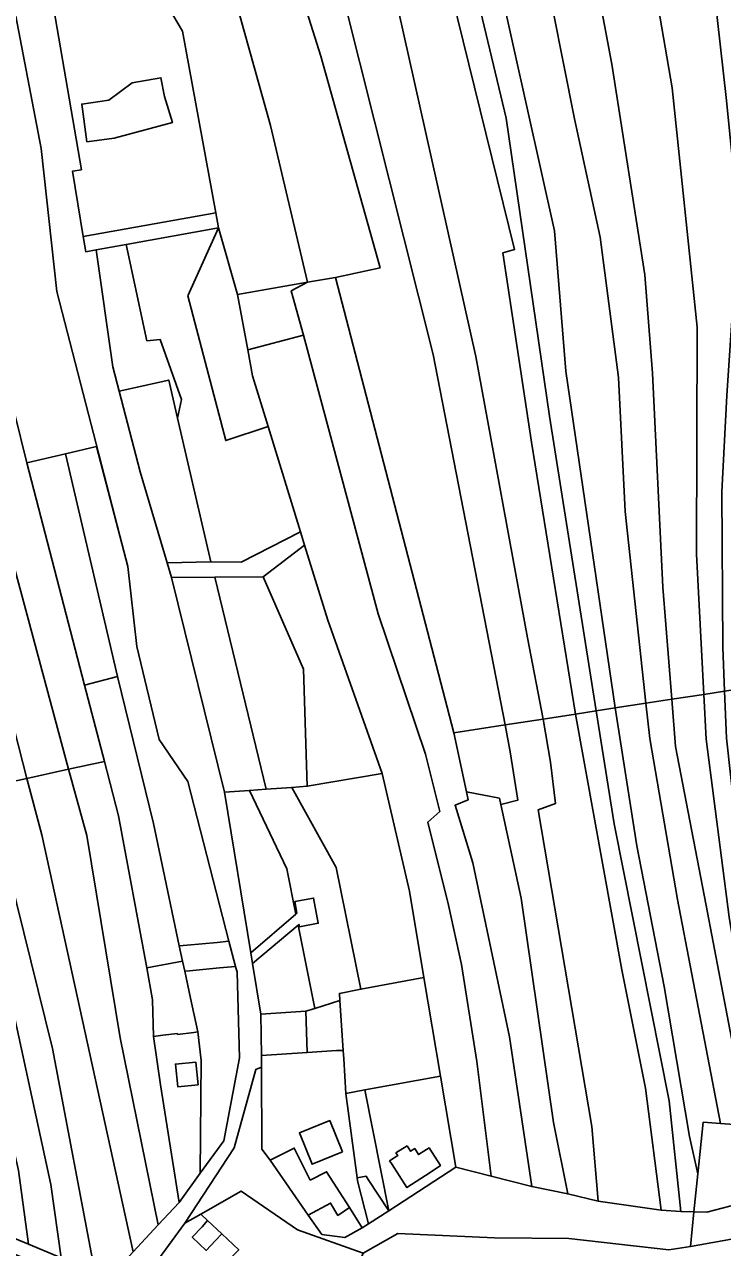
# Model space of a CAD drawing. Extents: x -502026 to -497664, y -1143484 to -1138019.
# Drawn here: x -498338.7 to -498120.6, y -1139931.4 to -1139549.3 of the extents above; entities that cross this region are included whole.
import ezdxf

# ---------------------------------------------------------------- set-up
doc = ezdxf.new("R2010")
doc.units = 0
for name, color, linetype in [('25', 7, 'Continuous'), ('31', 7, 'Continuous'), ('37', 7, 'Continuous'), ('55', 7, 'Continuous'), ('7', 7, 'Continuous')]:
    doc.layers.add(name, color=color, linetype=linetype)

msp = doc.modelspace()

# ---------------------------------------------------------------- linework, layer by layer
at = {"layer": '25'}
for points in [[(-498278.09, -1139612.82), (-498306.88, -1139618), (-498316.27, -1139619.69), (-498319.56, -1139620.28), (-498320.35, -1139615.55), (-498278.96, -1139608.1)], [(-498309.68, -1139752.95), (-498319.93, -1139755.66), (-498337.99, -1139686.22), (-498325.86, -1139683.37)], [(-498306.42, -1139718.66), (-498303.57, -1139743.66), (-498296.64, -1139772.7), (-498287.65, -1139785.75), (-498274.81, -1139835.71), (-498278.54, -1139836.06), (-498287.92, -1139836.93), (-498290.32, -1139837.16), (-498298.39, -1139798.88), (-498309.68, -1139752.95), (-498325.86, -1139683.37), (-498316.24, -1139681.1)], [(-498290.32, -1139837.16), (-498289.29, -1139841.96), (-498300.52, -1139843.96), (-498309.32, -1139796.49), (-498313.73, -1139779.52), (-498319.93, -1139755.66), (-498309.68, -1139752.95), (-498298.39, -1139798.88)], [(-498233.6, -1139850.71), (-498240.31, -1139851.98), (-498240.17, -1139854.15), (-498247.98, -1139856.65), (-498253.2, -1139830.62), (-498252.96, -1139830.42), (-498252.82, -1139831.15), (-498246.92, -1139830.05), (-498248.39, -1139822.19), (-498254.29, -1139823.29), (-498253.61, -1139826.94), (-498253.89, -1139827.18), (-498256.71, -1139813.1), (-498268.42, -1139788.58), (-498263.23, -1139788.21), (-498255.21, -1139787.64), (-498241.28, -1139812.62)], [(-498253.2, -1139830.62), (-498267.45, -1139842.69), (-498267.99, -1139839.29), (-498253.89, -1139827.18), (-498253.61, -1139826.94), (-498254.29, -1139823.29), (-498248.39, -1139822.19), (-498246.92, -1139830.05), (-498252.82, -1139831.15), (-498252.96, -1139830.42)], [(-498208.72, -1139877.85), (-498232.33, -1139882.15), (-498238.26, -1139883.23), (-498238.97, -1139872.41), (-498239.14, -1139869.79), (-498240.17, -1139854.15), (-498240.31, -1139851.98), (-498233.6, -1139850.71), (-498213.91, -1139846.99)], [(-498239.14, -1139869.79), (-498241.25, -1139869.82), (-498250.38, -1139870.44), (-498250.81, -1139857.55), (-498247.98, -1139856.65), (-498240.17, -1139854.15)], [(-498250.38, -1139870.44), (-498264.7, -1139871.4), (-498264.86, -1139858.44), (-498250.81, -1139857.55)], [(-498283.8, -1139908.18), (-498290.42, -1139917.3), (-498296.18, -1139880.58), (-498298.41, -1139865.46), (-498295.43, -1139865.08), (-498290.92, -1139864.51), (-498290.88, -1139864.81), (-498285.78, -1139864.17), (-498284.56, -1139864.02), (-498283.45, -1139872.97)], [(-498238.26, -1139883.23), (-498234.74, -1139909.56), (-498234.62, -1139910.58), (-498231.27, -1139923.92), (-498233.17, -1139925.19), (-498237.19, -1139918.9), (-498244.32, -1139907.72), (-498249.4, -1139910.28), (-498254.44, -1139900.31), (-498261.96, -1139904.11), (-498264.53, -1139900.65), (-498264.68, -1139875), (-498264.7, -1139871.4), (-498250.38, -1139870.44), (-498241.25, -1139869.82), (-498239.14, -1139869.79), (-498238.97, -1139872.41)], [(-498284.41, -1139880.5), (-498285.17, -1139873.42), (-498291.56, -1139874.08), (-498290.8, -1139881.13)], [(-498203.94, -1139906.24), (-498224.9, -1139919.93), (-498232.33, -1139882.15), (-498208.72, -1139877.85)], [(-498224.9, -1139919.93), (-498231.31, -1139910.15), (-498231.96, -1139909.03), (-498234.74, -1139909.56), (-498238.26, -1139883.23), (-498232.33, -1139882.15)], [(-498239.36, -1139901.49), (-498243.32, -1139891.69), (-498252.81, -1139895.57), (-498248.87, -1139905.35)], [(-498219.16, -1139899.59), (-498222.64, -1139901.82), (-498222.09, -1139902.67), (-498224.63, -1139904.3), (-498224.09, -1139905.15), (-498219.21, -1139912.67), (-498211.96, -1139907.96), (-498208.74, -1139905.76), (-498212.33, -1139900.23), (-498215.58, -1139902.36), (-498216.8, -1139900.47), (-498218.07, -1139901.29)], [(-498224.9, -1139919.93), (-498231.27, -1139923.92), (-498234.62, -1139910.58), (-498234.74, -1139909.56), (-498231.96, -1139909.03), (-498231.31, -1139910.15)], [(-498232.94, -1139933.15), (-498243, -1139958.38), (-498284.72, -1139956.22), (-498294.84, -1139955.69), (-498271.76, -1139932.13), (-498277.06, -1139927.13), (-498281.47, -1139922.96), (-498283.61, -1139920.94), (-498270.97, -1139913.76), (-498253.45, -1139925.83)], [(-498237.19, -1139918.9), (-498233.17, -1139925.19), (-498238.59, -1139928.26), (-498245.79, -1139927.31), (-498250.04, -1139921.25), (-498243.07, -1139917.51), (-498240.78, -1139921.35)]]:
    msp.add_lwpolyline(points, close=True, dxfattribs=at)
at = {"layer": '31'}
for points in [[(-498278.96, -1139608.1), (-498320.35, -1139615.55), (-498323.73, -1139595.14), (-498320.9, -1139594.65), (-498338.31, -1139493.63), (-498334.22, -1139486.52), (-498326.81, -1139486.47), (-498326.77, -1139487.9), (-498289.35, -1139551.41)], [(-498310.67, -1139584.78), (-498292.48, -1139579.96), (-498294.98, -1139571.83), (-498296.05, -1139565.93), (-498305.01, -1139567.56), (-498312.33, -1139572.96), (-498320.78, -1139574.15), (-498319.17, -1139585.94)]]:
    msp.add_lwpolyline(points, close=True, dxfattribs=at)
at = {"layer": '37'}
for points in [[(-498251.49, -1139646.38), (-498268.95, -1139650.92), (-498272.14, -1139633.62), (-498250.25, -1139629.79), (-498255.36, -1139632.5)], [(-498204.59, -1139770.55), (-498200.6, -1139789.05), (-498200.07, -1139791.46), (-498204.2, -1139793.21), (-498198.63, -1139811.19), (-498187.18, -1139865.55), (-498180.26, -1139912.31), (-498192.94, -1139909.06), (-498197.43, -1139873.28), (-498202.22, -1139842.93), (-498206.27, -1139824.4), (-498212.72, -1139798.45), (-498208.98, -1139795.12), (-498213.39, -1139777.26), (-498228.24, -1139733.36), (-498251.49, -1139646.38), (-498255.36, -1139632.5), (-498250.25, -1139629.79), (-498241.49, -1139628.3)], [(-498192.94, -1139909.06), (-498203.94, -1139906.24), (-498208.72, -1139877.85), (-498213.91, -1139846.99), (-498218.38, -1139820.01), (-498226.91, -1139783.3), (-498243.98, -1139735.35), (-498251.19, -1139711.93), (-498252.47, -1139707.77), (-498262.58, -1139674.91), (-498267.45, -1139659.09), (-498268.95, -1139650.92), (-498251.49, -1139646.38), (-498228.24, -1139733.36), (-498213.39, -1139777.26), (-498208.98, -1139795.12), (-498212.72, -1139798.45), (-498206.27, -1139824.4), (-498202.22, -1139842.93), (-498197.43, -1139873.28)], [(-498112.59, -1139893.21), (-498121.28, -1139892.6), (-498134.7, -1139822.62), (-498143.39, -1139772.36), (-498144.55, -1139761.34), (-498136.5, -1139760.11), (-498135.34, -1139774.86), (-498125.72, -1139824.54)], [(-498107.69, -1139893.56), (-498112.59, -1139893.21), (-498125.72, -1139824.54), (-498135.34, -1139774.86), (-498136.5, -1139760.11), (-498126.49, -1139758.58), (-498125.76, -1139772.51), (-498118.61, -1139828.16)], [(-498103.31, -1139893.87), (-498107.69, -1139893.56), (-498118.61, -1139828.16), (-498125.76, -1139772.51), (-498126.49, -1139758.58), (-498120, -1139757.58), (-498119.37, -1139772.2), (-498112.84, -1139831.81)], [(-498133.67, -1139920.11), (-498139.84, -1139919.66), (-498144.68, -1139881.62), (-498152.05, -1139844.65), (-498166.52, -1139764.71), (-498160.09, -1139763.72), (-498154.48, -1139799.03), (-498137.29, -1139885.55)], [(-498128.34, -1139908.32), (-498129.57, -1139920.23), (-498133.67, -1139920.11), (-498137.29, -1139885.55), (-498154.48, -1139799.03), (-498160.09, -1139763.72), (-498154.21, -1139762.75), (-498147.41, -1139805.83), (-498138.88, -1139849.87), (-498130.91, -1139896.68)], [(-498121.28, -1139892.6), (-498126.68, -1139892.22), (-498128.34, -1139908.32), (-498130.91, -1139896.68), (-498138.88, -1139849.87), (-498147.41, -1139805.83), (-498154.21, -1139762.75), (-498144.55, -1139761.34), (-498143.39, -1139772.36), (-498134.7, -1139822.62)], [(-498159.48, -1139916.9), (-498169, -1139914.64), (-498173.44, -1139892.34), (-498183.53, -1139822.2), (-498189.93, -1139793), (-498184.58, -1139791.58), (-498186.95, -1139776.54), (-498188.59, -1139768.09), (-498176.64, -1139766.26), (-498174.36, -1139779.73), (-498172.77, -1139792.61), (-498178.19, -1139794.62), (-498161.47, -1139893.61)], [(-498139.84, -1139919.66), (-498159.48, -1139916.9), (-498161.47, -1139893.61), (-498178.19, -1139794.62), (-498172.77, -1139792.61), (-498174.36, -1139779.73), (-498176.64, -1139766.26), (-498166.52, -1139764.71), (-498152.05, -1139844.65), (-498144.68, -1139881.62)], [(-498189.93, -1139793), (-498190.36, -1139791.04), (-498200.6, -1139789.05), (-498204.59, -1139770.55), (-498188.59, -1139768.09), (-498186.95, -1139776.54), (-498184.58, -1139791.58)], [(-498296.9, -1139924.27), (-498304.74, -1139932.72), (-498333.23, -1139802.45), (-498337.92, -1139784.8), (-498324.94, -1139781.97), (-498319.26, -1139802.64), (-498308.79, -1139865.82)], [(-498300.52, -1139843.96), (-498298.66, -1139854.01), (-498298.41, -1139865.46), (-498296.18, -1139880.58), (-498290.42, -1139917.3), (-498296.9, -1139924.27), (-498308.79, -1139865.82), (-498319.26, -1139802.64), (-498324.94, -1139781.97), (-498313.73, -1139779.52), (-498309.32, -1139796.49)], [(-498304.74, -1139932.72), (-498312.25, -1139940.81), (-498316.68, -1139938.97), (-498329.97, -1139869.24), (-498350.28, -1139787.5), (-498337.92, -1139784.8), (-498333.23, -1139802.45)], [(-498327.27, -1139934.57), (-498337.43, -1139930.36), (-498340.53, -1139907.34), (-498361.87, -1139812.55), (-498367.64, -1139791.29), (-498359.83, -1139789.58), (-498345.52, -1139841.98), (-498330.41, -1139911.66)], [(-498316.68, -1139938.97), (-498327.27, -1139934.57), (-498330.41, -1139911.66), (-498345.52, -1139841.98), (-498359.83, -1139789.58), (-498350.28, -1139787.5), (-498329.97, -1139869.24)], [(-498189.93, -1139793), (-498183.53, -1139822.2), (-498173.44, -1139892.34), (-498169, -1139914.64), (-498180.26, -1139912.31), (-498187.18, -1139865.55), (-498198.63, -1139811.19), (-498204.2, -1139793.21), (-498200.07, -1139791.46), (-498200.6, -1139789.05), (-498190.36, -1139791.04)], [(-498337.43, -1139930.36), (-498346.55, -1139926.58), (-498349.49, -1139906.31), (-498357.08, -1139870.37), (-498370.12, -1139816.1), (-498377.24, -1139792.63), (-498367.64, -1139791.29), (-498361.87, -1139812.55), (-498340.53, -1139907.34)], [(-498121.28, -1139892.6), (-498112.59, -1139893.21), (-498107.69, -1139893.56), (-498103.31, -1139893.87), (-498095.2, -1139894.44), (-498096.85, -1139904.01), (-498098.11, -1139905.27), (-498108.81, -1139915.97), (-498125.58, -1139920.34), (-498129.57, -1139920.23), (-498128.34, -1139908.32), (-498126.68, -1139892.22)], [(-498337.43, -1139930.36), (-498327.27, -1139934.57), (-498316.68, -1139938.97), (-498312.25, -1139940.81), (-498315.69, -1139944.26), (-498317.03, -1139943.71), (-498335.5, -1139936.04), (-498345.83, -1139931.75), (-498346.55, -1139926.58)]]:
    msp.add_lwpolyline(points, close=True, dxfattribs=at)
at = {"layer": '55'}
for points in [[(-498338.31, -1139493.63), (-498320.9, -1139594.65), (-498323.73, -1139595.14), (-498320.35, -1139615.55), (-498319.56, -1139620.28), (-498316.27, -1139619.69), (-498311.11, -1139656.24), (-498309.14, -1139663.82), (-498302.58, -1139689.02), (-498294.13, -1139717.44), (-498292.75, -1139722.09), (-498276.26, -1139789.14), (-498267.99, -1139839.29), (-498267.45, -1139842.69), (-498264.86, -1139858.44), (-498264.7, -1139871.4), (-498264.68, -1139875), (-498266.38, -1139875.75), (-498273.16, -1139900.19), (-498288.6, -1139923.77), (-498301.64, -1139941.55)], [(-498304.74, -1139932.72), (-498296.9, -1139924.27), (-498290.42, -1139917.3), (-498283.8, -1139908.18), (-498276.41, -1139898), (-498271.57, -1139872.1), (-498272.28, -1139845.36), (-498272.76, -1139843.53), (-498274.81, -1139835.71), (-498287.65, -1139785.75), (-498296.64, -1139772.7), (-498303.57, -1139743.66), (-498306.42, -1139718.66), (-498328.6, -1139632.74), (-498333.44, -1139588.07), (-498341.94, -1139544.03)], [(-498232.94, -1139933.15), (-498222.1, -1139927.02), (-498191.84, -1139928.33), (-498168.64, -1139928.5), (-498137.45, -1139932.04), (-498130.68, -1139931.01), (-498113.76, -1139928.06)]]:
    msp.add_lwpolyline(points, dxfattribs=at)
for points in [[(-498310.67, -1139584.78), (-498319.17, -1139585.94), (-498320.78, -1139574.15), (-498312.33, -1139572.96), (-498305.01, -1139567.56), (-498296.05, -1139565.93), (-498294.98, -1139571.83), (-498292.48, -1139579.96)], [(-498262.58, -1139674.91), (-498252.47, -1139707.77), (-498271, -1139717.28), (-498280.53, -1139717.14), (-498290.87, -1139672.31), (-498289.63, -1139666.47), (-498296.32, -1139647.68), (-498300.44, -1139648.11), (-498306.88, -1139618), (-498278.09, -1139612.82), (-498287.65, -1139634.05), (-498275.84, -1139679.29)], [(-498272.14, -1139633.62), (-498268.95, -1139650.92), (-498267.45, -1139659.09), (-498262.58, -1139674.91), (-498275.84, -1139679.29), (-498287.65, -1139634.05), (-498278.09, -1139612.82)], [(-498250.38, -1139787.29), (-498255.21, -1139787.64), (-498263.23, -1139788.21), (-498279.25, -1139721.97), (-498264.18, -1139721.84), (-498251.52, -1139750.72)], [(-498272.76, -1139843.53), (-498277.8, -1139844.02), (-498287.14, -1139844.93), (-498288.62, -1139845.07), (-498289.29, -1139841.96), (-498290.32, -1139837.16), (-498287.92, -1139836.93), (-498278.54, -1139836.06), (-498274.81, -1139835.71)], [(-498288.62, -1139845.07), (-498286.82, -1139853.51), (-498284.56, -1139864.02), (-498285.78, -1139864.17), (-498290.88, -1139864.81), (-498290.92, -1139864.51), (-498295.43, -1139865.08), (-498298.41, -1139865.46), (-498298.66, -1139854.01), (-498300.52, -1139843.96), (-498289.29, -1139841.96)], [(-498284.41, -1139880.5), (-498290.8, -1139881.13), (-498291.56, -1139874.08), (-498285.17, -1139873.42)], [(-498261.96, -1139904.11), (-498250.04, -1139921.25), (-498245.79, -1139927.31), (-498238.59, -1139928.26), (-498233.17, -1139925.19), (-498231.27, -1139923.92), (-498224.9, -1139919.93), (-498203.94, -1139906.24), (-498192.94, -1139909.06), (-498180.26, -1139912.31), (-498169, -1139914.64), (-498159.48, -1139916.9), (-498139.84, -1139919.66), (-498133.67, -1139920.11), (-498129.57, -1139920.23), (-498130.68, -1139931.01), (-498137.45, -1139932.04), (-498168.64, -1139928.5), (-498191.84, -1139928.33), (-498222.1, -1139927.02), (-498232.94, -1139933.15), (-498253.45, -1139925.83), (-498270.97, -1139913.76), (-498283.61, -1139920.94), (-498288.6, -1139923.77), (-498273.16, -1139900.19), (-498266.38, -1139875.75), (-498264.68, -1139875), (-498264.53, -1139900.65)], [(-498239.36, -1139901.49), (-498248.87, -1139905.35), (-498252.81, -1139895.57), (-498243.32, -1139891.69)], [(-498237.19, -1139918.9), (-498240.78, -1139921.35), (-498243.07, -1139917.51), (-498250.04, -1139921.25), (-498261.96, -1139904.11), (-498254.44, -1139900.31), (-498249.4, -1139910.28), (-498244.32, -1139907.72)], [(-498219.16, -1139899.59), (-498218.07, -1139901.29), (-498216.8, -1139900.47), (-498215.58, -1139902.36), (-498212.33, -1139900.23), (-498208.74, -1139905.76), (-498211.96, -1139907.96), (-498219.21, -1139912.67), (-498224.09, -1139905.15), (-498224.63, -1139904.3), (-498222.09, -1139902.67), (-498222.64, -1139901.82)], [(-498098.34, -1139912.02), (-498113.76, -1139928.06), (-498130.68, -1139931.01), (-498129.57, -1139920.23), (-498125.58, -1139920.34), (-498108.81, -1139915.97), (-498098.11, -1139905.27)], [(-498281.47, -1139922.96), (-498283.17, -1139924.87), (-498286.3, -1139928.12), (-498281.96, -1139932.26), (-498278.99, -1139929.16), (-498277.06, -1139927.13), (-498271.76, -1139932.13), (-498294.84, -1139955.69), (-498301.42, -1139955.34), (-498301.64, -1139941.55), (-498288.6, -1139923.77), (-498283.61, -1139920.94)], [(-498277.06, -1139927.13), (-498278.99, -1139929.16), (-498281.96, -1139932.26), (-498286.3, -1139928.12), (-498283.17, -1139924.87), (-498281.47, -1139922.96)]]:
    msp.add_lwpolyline(points, close=True, dxfattribs=at)
at = {"layer": '7'}
for points in [[(-498324.94, -1139781.97), (-498337.92, -1139784.8), (-498350.96, -1139734.22), (-498365.28, -1139681.95), (-498377.26, -1139624.28), (-498390.12, -1139557), (-498410.35, -1139442.23), (-498431.14, -1139355.66), (-498446.33, -1139303.9), (-498460.89, -1139258.78), (-498475.43, -1139221.72), (-498464.81, -1139213.59), (-498449.31, -1139252.95), (-498441.37, -1139282.95), (-498415.82, -1139361.7), (-498396.78, -1139441.55), (-498399.8, -1139442.66), (-498369.37, -1139586.76), (-498373.33, -1139587.47), (-498361.16, -1139650.14), (-498345.88, -1139703.9)], [(-498337.92, -1139784.8), (-498350.28, -1139787.5), (-498396.38, -1139601.97), (-498406.22, -1139543.47), (-498423.68, -1139447.66), (-498441.77, -1139366.7), (-498450.93, -1139335.65), (-498458.35, -1139305.77), (-498484.56, -1139228.71), (-498475.43, -1139221.72), (-498460.89, -1139258.78), (-498446.33, -1139303.9), (-498431.14, -1139355.66), (-498410.35, -1139442.23), (-498390.12, -1139557), (-498377.26, -1139624.28), (-498365.28, -1139681.95), (-498350.96, -1139734.22)], [(-498110.34, -1139756.1), (-498120, -1139757.58), (-498120.59, -1139743.77), (-498120.89, -1139695.26), (-498119.27, -1139665.22), (-498115.65, -1139610.54), (-498119.53, -1139572.05), (-498131.58, -1139464.62), (-498131.88, -1139461.86), (-498127.2, -1139461.06), (-498129.48, -1139421.38), (-498142.25, -1139326.64), (-498151.82, -1139270.38), (-498157.62, -1139244.19), (-498134.14, -1139226.27), (-498121.96, -1139300.29), (-498115.73, -1139344.01), (-498111.17, -1139382.71), (-498107.21, -1139432.2), (-498107.52, -1139479.34), (-498104.78, -1139541.38), (-498101.13, -1139592.41), (-498105.45, -1139672.24), (-498110.7, -1139721.65)], [(-498351.04, -1139504.44), (-498347.79, -1139520.56), (-498341.94, -1139544.03), (-498333.44, -1139588.07), (-498328.6, -1139632.74), (-498306.42, -1139718.66), (-498316.24, -1139681.1), (-498325.86, -1139683.37), (-498337.99, -1139686.22), (-498349.65, -1139639.42), (-498359.65, -1139589.67), (-498355.84, -1139588.78), (-498365.04, -1139534.42), (-498376.47, -1139482.83), (-498387.7, -1139438.49), (-498384.78, -1139437.42), (-498386.59, -1139430.61), (-498363.5, -1139426.75), (-498355.03, -1139474.05)], [(-498120, -1139757.58), (-498126.49, -1139758.58), (-498128.8, -1139714.73), (-498128.54, -1139643.9), (-498136.4, -1139569.05), (-498153.67, -1139468.6), (-498131.58, -1139464.62), (-498119.53, -1139572.05), (-498115.65, -1139610.54), (-498119.27, -1139665.22), (-498120.89, -1139695.26), (-498120.59, -1139743.77)], [(-498126.49, -1139758.58), (-498136.5, -1139760.11), (-498139.26, -1139725.08), (-498142.56, -1139658.18), (-498144.9, -1139627.45), (-498155.26, -1139561.71), (-498171.92, -1139472.95), (-498153.67, -1139468.6), (-498136.4, -1139569.05), (-498128.54, -1139643.9), (-498128.8, -1139714.73)], [(-498136.5, -1139760.11), (-498144.55, -1139761.34), (-498151.01, -1139701.39), (-498153.12, -1139659.53), (-498158.89, -1139615.74), (-498166.83, -1139578.72), (-498187.09, -1139477.03), (-498171.92, -1139472.95), (-498155.26, -1139561.71), (-498144.9, -1139627.45), (-498142.56, -1139658.18), (-498139.26, -1139725.08)], [(-498144.55, -1139761.34), (-498154.21, -1139762.75), (-498169.6, -1139657.55), (-498173.15, -1139613.73), (-498202.98, -1139479.56), (-498187.09, -1139477.03), (-498166.83, -1139578.72), (-498158.89, -1139615.74), (-498153.12, -1139659.53), (-498151.01, -1139701.39)], [(-498160.09, -1139763.72), (-498166.52, -1139764.71), (-498180.32, -1139679.75), (-498189.22, -1139620.65), (-498185.61, -1139619.54), (-498219.48, -1139482.18), (-498211.57, -1139480.92), (-498188.23, -1139578.54), (-498174.7, -1139671.69)], [(-498154.21, -1139762.75), (-498160.09, -1139763.72), (-498174.7, -1139671.69), (-498188.23, -1139578.54), (-498211.57, -1139480.92), (-498202.98, -1139479.56), (-498173.15, -1139613.73), (-498169.6, -1139657.55)], [(-498166.52, -1139764.71), (-498176.64, -1139766.26), (-498181.54, -1139740.88), (-498197.65, -1139653.05), (-498228.96, -1139513.31), (-498237.02, -1139485.43), (-498219.48, -1139482.18), (-498185.61, -1139619.54), (-498189.22, -1139620.65), (-498180.32, -1139679.75)], [(-498250.25, -1139629.79), (-498272.14, -1139633.62), (-498278.09, -1139612.82), (-498278.96, -1139608.1), (-498289.35, -1139551.41), (-498326.77, -1139487.9), (-498326.81, -1139486.47), (-498288.24, -1139486.03), (-498261.83, -1139580.87)], [(-498268.47, -1139488.19), (-498246.13, -1139559.17), (-498227.59, -1139625.32), (-498241.49, -1139628.3), (-498250.25, -1139629.79), (-498261.83, -1139580.87), (-498288.24, -1139486.03)], [(-498252.31, -1139488.26), (-498211.02, -1139652.38), (-498188.59, -1139768.09), (-498204.59, -1139770.55), (-498241.49, -1139628.3), (-498227.59, -1139625.32), (-498246.13, -1139559.17), (-498268.47, -1139488.19)], [(-498176.64, -1139766.26), (-498188.59, -1139768.09), (-498211.02, -1139652.38), (-498252.31, -1139488.26), (-498237.02, -1139485.43), (-498228.96, -1139513.31), (-498197.65, -1139653.05), (-498181.54, -1139740.88)], [(-498290.87, -1139672.31), (-498293.62, -1139660.37), (-498309.14, -1139663.82), (-498311.11, -1139656.24), (-498316.27, -1139619.69), (-498306.88, -1139618), (-498300.44, -1139648.11), (-498296.32, -1139647.68), (-498289.63, -1139666.47)], [(-498290.87, -1139672.31), (-498280.53, -1139717.14), (-498294.13, -1139717.44), (-498302.58, -1139689.02), (-498309.14, -1139663.82), (-498293.62, -1139660.37)], [(-498251.19, -1139711.93), (-498264.18, -1139721.84), (-498279.25, -1139721.97), (-498292.75, -1139722.09), (-498294.13, -1139717.44), (-498280.53, -1139717.14), (-498271, -1139717.28), (-498252.47, -1139707.77)], [(-498226.91, -1139783.3), (-498250.38, -1139787.29), (-498251.52, -1139750.72), (-498264.18, -1139721.84), (-498251.19, -1139711.93), (-498243.98, -1139735.35)], [(-498263.23, -1139788.21), (-498268.42, -1139788.58), (-498276.26, -1139789.14), (-498292.75, -1139722.09), (-498279.25, -1139721.97)], [(-498213.91, -1139846.99), (-498233.6, -1139850.71), (-498241.28, -1139812.62), (-498255.21, -1139787.64), (-498250.38, -1139787.29), (-498226.91, -1139783.3), (-498218.38, -1139820.01)], [(-498253.89, -1139827.18), (-498267.99, -1139839.29), (-498276.26, -1139789.14), (-498268.42, -1139788.58), (-498256.71, -1139813.1)], [(-498247.98, -1139856.65), (-498250.81, -1139857.55), (-498264.86, -1139858.44), (-498267.45, -1139842.69), (-498253.2, -1139830.62)], [(-498283.8, -1139908.18), (-498283.45, -1139872.97), (-498284.56, -1139864.02), (-498286.82, -1139853.51), (-498288.62, -1139845.07), (-498287.14, -1139844.93), (-498277.8, -1139844.02), (-498272.76, -1139843.53), (-498272.28, -1139845.36), (-498271.57, -1139872.1), (-498276.41, -1139898)]]:
    msp.add_lwpolyline(points, close=True, dxfattribs=at)
msp.add_lwpolyline([(-498365.04, -1139534.42), (-498355.84, -1139588.78), (-498359.65, -1139589.67), (-498349.65, -1139639.42), (-498337.99, -1139686.22), (-498319.93, -1139755.66), (-498313.73, -1139779.52), (-498324.94, -1139781.97), (-498345.88, -1139703.9), (-498361.16, -1139650.14), (-498373.33, -1139587.47), (-498369.37, -1139586.76), (-498399.8, -1139442.66)], dxfattribs=at)

doc.saveas('drawing.dxf')
